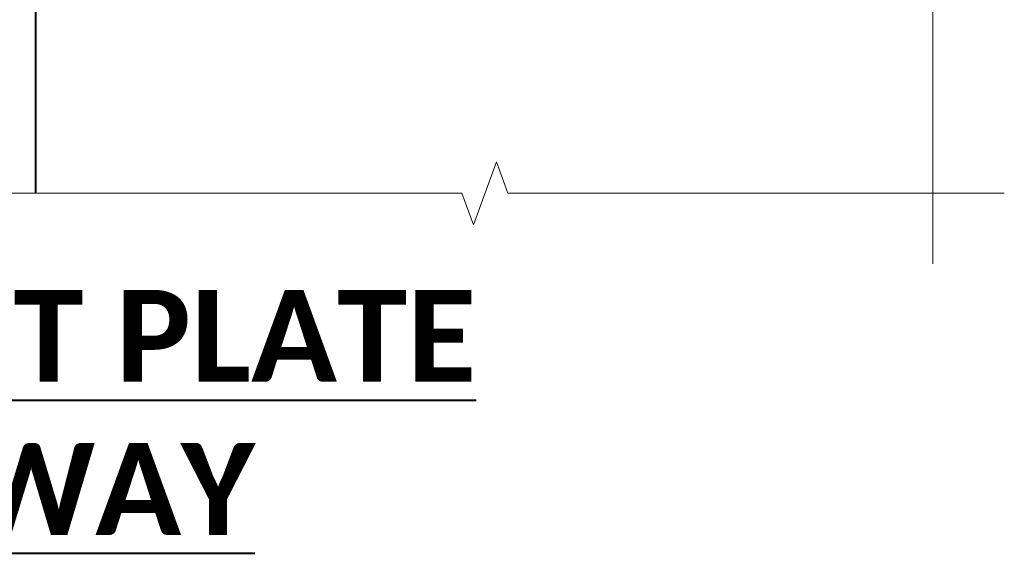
# Model space of a CAD drawing. Header units: metres. Extents: x -138 to 797, y -50 to 519.
# Tile 276 of 327: x 116 to 148, y 412 to 430. Entities that reach past the tile are written whole.
import ezdxf

# ---------------------------------------------------------------- set-up
doc = ezdxf.new("R2010")
doc.units = ezdxf.units.M
doc.header["$MEASUREMENT"] = 0
for name, color, linetype, lineweight in [('B_ANNO_BREAK', 7, 'Continuous', 18), ('B_ANNO_TEXT_TITLE', 7, 'Continuous', 40), ('B_DETAIL_OBJ', 7, 'Continuous', 40)]:
    doc.layers.add(name, color=color, linetype=linetype, lineweight=lineweight)
doc.styles.add('Title', font='calibrib.ttf', dxfattribs={"height": 0.125})

# ---------------------------------------------------------------- blocks, each defined once
blk = doc.blocks.new('*U1773')
at = {"layer": 'B_ANNO_BREAK', "flags": 128}
for points in [[(258.768, 154.9421), (258.768, 184.5834), (259.799, 184.9586), (257.7371, 185.7091), (258.768, 186.0843), (258.768, 231.6535)], [(261.1017, 157.2406), (244.8988, 157.2406), (244.5236, 158.2716), (243.7731, 156.2097), (243.3979, 157.2406), (206.1167, 157.2406), (205.7415, 158.2716), (204.991, 156.2097), (204.6158, 157.2406), (180.6729, 157.2406)]]:
    blk.add_lwpolyline(points, dxfattribs=at)
at = {"layer": 'B_DETAIL_OBJ'}
blk.add_line((229.4769, 163.3743), (229.4769, 157.2406), dxfattribs=at)
at = {"layer": 'B_ANNO_TEXT_TITLE', "insert": (187.0835, 154.0871), "char_height": 3, "width": 65.300027, "attachment_point": 1, "style": 'Title'}
blk.add_mtext('\\pxqc;{\\LVIEW OF PARAPET PLATE\\PFROM ROADWAY}', dxfattribs=at)

msp = doc.modelspace()

# ---------------------------------------------------------------- block references
msp.add_blockref('*U1773', (-112.829, 266.839))

doc.saveas('drawing.dxf')
